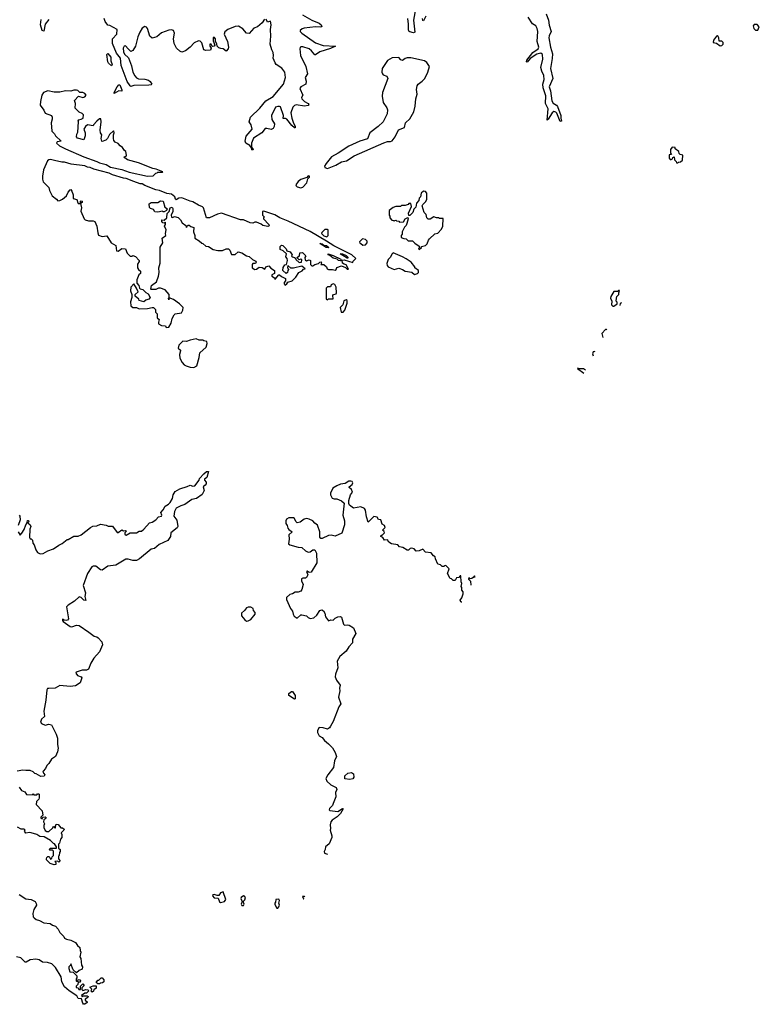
# Model space of a CAD drawing. Extents: x 1980017 to 2252640, y 74400 to 266395.
# Tile 382 of 388: x 2236900 to 2244910, y 196740 to 207402. Entities that reach past the tile are written whole.
import ezdxf

# ---------------------------------------------------------------- set-up
doc = ezdxf.new("R2010")
doc.units = 0

msp = doc.modelspace()

# ---------------------------------------------------------------- linework, layer by layer
at = {"layer": '0CON20XD'}
for points in [[(2241200, 207595), (2241166, 207395), (2241178, 207265), (2241165, 207259), (2241125, 207270), (2241115, 207279), (2241111, 207295), (2241112, 207355), (2241105, 207415)], [(2237217, 207405), (2237176, 207355), (2237161, 207279), (2237145, 207285), (2237125, 207345), (2237134, 207405)], [(2239551, 207409), (2239525, 207366), (2239475, 207323), (2239435, 207310), (2239385, 207252), (2239355, 207257), (2239315, 207304), (2239271, 207331), (2239235, 207328), (2239156, 207294), (2239120, 207270), (2239115, 207245), (2239150, 207165), (2239162, 207105), (2239158, 207085), (2239135, 207061), (2239104, 207085), (2239080, 207090), (2239058, 207098), (2239040, 207115), (2239035, 207142), (2239022, 207165), (2239021, 207195), (2239005, 207211), (2238994, 207206), (2238994, 207174), (2239014, 207125), (2239006, 207115), (2238992, 207112), (2238984, 207114), (2238975, 207137), (2238961, 207135), (2238958, 207115), (2238972, 207095), (2238965, 207071), (2238915, 207069), (2238896, 207076), (2238872, 207152), (2238855, 207169), (2238838, 207172), (2238790, 207150), (2238745, 207104), (2238695, 207064), (2238655, 207051), (2238635, 207060), (2238600, 207095), (2238574, 207144), (2238567, 207195), (2238576, 207255), (2238565, 207283), (2238545, 207293), (2238515, 207290), (2238435, 207260), (2238384, 207216), (2238335, 207202), (2238310, 207225), (2238283, 207305), (2238272, 207322), (2238255, 207329), (2238225, 207311), (2238201, 207265), (2238179, 207215), (2238153, 207115), (2238125, 207069), (2238105, 207059), (2238075, 207085), (2238045, 207117), (2238030, 207115), (2238020, 207095), (2238024, 207054), (2238035, 207030), (2238079, 206989), (2238111, 206901), (2238125, 206835), (2238148, 206795), (2238164, 206774), (2238185, 206763), (2238255, 206758), (2238295, 206748), (2238314, 206734), (2238331, 206705), (2238324, 206696), (2238297, 206693), (2238135, 206690), (2238105, 206680), (2238095, 206686), (2238064, 206734), (2237999, 206905), (2237993, 206985), (2237950, 207040), (2237906, 207145), (2237907, 207193), (2237951, 207245), (2237957, 207295), (2237878, 207338), (2237855, 207343), (2237825, 207384), (2237816, 207415)], [(2239963, 207455), (2240065, 207397), (2240143, 207365), (2240166, 207345), (2240171, 207325), (2240155, 207320), (2240105, 207326), (2239980, 207310), (2239958, 207302), (2239938, 207285), (2239938, 207275), (2239954, 207255), (2240105, 207151), (2240185, 207121), (2240319, 207115), (2240265, 207090), (2240152, 207055), (2240105, 207023), (2240095, 207022), (2240062, 207065), (2240035, 207088), (2239965, 207109), (2239945, 207109), (2239938, 207102), (2239935, 207085), (2239942, 207015), (2239999, 206895), (2240016, 206815), (2239990, 206775), (2240002, 206735), (2239998, 206705), (2239944, 206675), (2239934, 206655), (2239966, 206585), (2239952, 206558), (2239955, 206545), (2239985, 206515), (2240024, 206495), (2240032, 206485), (2240026, 206474), (2239985, 206465), (2239895, 206481), (2239875, 206473), (2239859, 206455), (2239837, 206395), (2239849, 206335), (2239862, 206292), (2239885, 206245), (2239885, 206231), (2239875, 206232), (2239847, 206255), (2239795, 206325), (2239777, 206333), (2239753, 206333), (2239756, 206366), (2239725, 206457), (2239715, 206463), (2239695, 206463), (2239671, 206455), (2239628, 206365), (2239632, 206322), (2239660, 206275), (2239656, 206246), (2239646, 206225), (2239625, 206212), (2239575, 206225), (2239558, 206222), (2239521, 206175), (2239431, 206119), (2239409, 206065), (2239412, 206022), (2239429, 205995), (2239425, 205988), (2239415, 205992), (2239410, 206015), (2239391, 206041), (2239350, 206065), (2239343, 206085), (2239351, 206139), (2239419, 206215), (2239407, 206265), (2239387, 206297), (2239398, 206345), (2239502, 206445), (2239567, 206523), (2239645, 206569), (2239756, 206705), (2239780, 206775), (2239773, 206835), (2239738, 206878), (2239678, 206918), (2239666, 206936), (2239646, 206985), (2239650, 207015), (2239644, 207045), (2239629, 207075), (2239612, 207135), (2239620, 207225), (2239615, 207295), (2239623, 207345), (2239615, 207386), (2239585, 207374), (2239569, 207409)], [(2241299, 207441), (2241275, 207388), (2241265, 207392), (2241264, 207415)], [(2242603, 207466), (2242628, 207395), (2242633, 207343), (2242655, 207275), (2242633, 207227), (2242631, 207205), (2242648, 207105), (2242671, 207031), (2242668, 206982), (2242648, 206875), (2242675, 206765), (2242636, 206675), (2242648, 206632), (2242664, 206524), (2242679, 206499), (2242714, 206475), (2242725, 206460), (2242762, 206365), (2242759, 206335), (2242768, 206302), (2242755, 206299), (2242718, 206388), (2242705, 206401), (2242685, 206408), (2242665, 206395), (2242625, 206323), (2242614, 206314), (2242624, 206435), (2242595, 206494), (2242597, 206577), (2242568, 206665), (2242566, 206705), (2242580, 206755), (2242578, 206798), (2242553, 206845), (2242544, 206885), (2242565, 206975), (2242562, 207025), (2242545, 207040), (2242500, 207030), (2242429, 206981), (2242395, 206943), (2242388, 206945), (2242393, 206965), (2242459, 207045), (2242515, 207085), (2242522, 207105), (2242505, 207165), (2242510, 207275), (2242506, 207306), (2242489, 207335), (2242455, 207358), (2242408, 207428)], [(2244868, 207288), (2244895, 207290), (2244910, 207325), (2244885, 207350), (2244855, 207350), (2244842, 207335), (2244850, 207305), (2244868, 207288)], [(2244485, 207118), (2244505, 207122), (2244518, 207135), (2244518, 207155), (2244505, 207168), (2244475, 207170), (2244472, 207205), (2244465, 207220), (2244455, 207227), (2244445, 207222), (2244415, 207180), (2244412, 207155), (2244447, 207147), (2244485, 207118)], [(2237895, 206902), (2237861, 206931), (2237854, 206944), (2237844, 207025), (2237855, 207037), (2237887, 206995), (2237888, 206955), (2237900, 206915), (2237895, 206902)], [(2240235, 205792), (2240325, 205827), (2240385, 205863), (2240440, 205875), (2240524, 205926), (2240843, 206067), (2240885, 206083), (2240915, 206082), (2240935, 206090), (2240968, 206132), (2241001, 206209), (2241067, 206235), (2241077, 206285), (2241125, 206330), (2241170, 206405), (2241184, 206465), (2241191, 206545), (2241204, 206594), (2241197, 206645), (2241203, 206687), (2241216, 206705), (2241260, 206735), (2241286, 206764), (2241322, 206835), (2241338, 206895), (2241308, 206938), (2241285, 206956), (2241135, 206989), (2241095, 206987), (2241075, 206982), (2241045, 206959), (2241026, 206966), (2241005, 206992), (2240935, 206990), (2240885, 206959), (2240824, 206875), (2240821, 206835), (2240829, 206815), (2240838, 206805), (2240875, 206792), (2240887, 206765), (2240828, 206615), (2240824, 206575), (2240838, 206505), (2240877, 206447), (2240884, 206425), (2240878, 206382), (2240837, 206295), (2240783, 206245), (2240693, 206175), (2240665, 206112), (2240585, 206086), (2240465, 206034), (2240350, 205955), (2240278, 205915), (2240218, 205845), (2240202, 205815), (2240205, 205800), (2240235, 205792)], [(2238285, 205708), (2238345, 205712), (2238375, 205740), (2238388, 205742), (2238395, 205750), (2238445, 205750), (2238450, 205755), (2238378, 205785), (2238342, 205792), (2238185, 205850), (2238067, 205885), (2238038, 205905), (2238030, 205915), (2238052, 205925), (2238057, 205935), (2238048, 205975), (2238034, 205984), (2238015, 206018), (2237988, 206035), (2237965, 206060), (2237935, 206076), (2237921, 206095), (2237916, 206115), (2237916, 206154), (2237923, 206175), (2237920, 206195), (2237915, 206198), (2237871, 206159), (2237850, 206115), (2237834, 206096), (2237795, 206082), (2237788, 206088), (2237781, 206115), (2237788, 206155), (2237776, 206176), (2237771, 206205), (2237783, 206295), (2237778, 206328), (2237765, 206328), (2237737, 206303), (2237700, 206265), (2237697, 206253), (2237635, 206263), (2237613, 206247), (2237596, 206215), (2237610, 206175), (2237610, 206145), (2237595, 206100), (2237525, 206118), (2237514, 206134), (2237518, 206162), (2237530, 206185), (2237538, 206295), (2237532, 206308), (2237542, 206318), (2237567, 206323), (2237588, 206335), (2237592, 206372), (2237577, 206387), (2237545, 206400), (2237502, 206445), (2237503, 206493), (2237492, 206525), (2237538, 206572), (2237585, 206560), (2237606, 206565), (2237619, 206585), (2237605, 206602), (2237585, 206614), (2237550, 206615), (2237530, 206635), (2237515, 206640), (2237485, 206640), (2237455, 206628), (2237395, 206630), (2237335, 206617), (2237275, 206617), (2237205, 206633), (2237158, 206615), (2237141, 206585), (2237124, 206515), (2237122, 206475), (2237162, 206422), (2237175, 206388), (2237246, 206366), (2237253, 206345), (2237253, 206325), (2237240, 206285), (2237247, 206195), (2237278, 206165), (2237288, 206145), (2237350, 206085), (2237305, 206078), (2237300, 206065), (2237332, 206035), (2237395, 206002), (2237595, 205918), (2237736, 205866), (2237765, 205852), (2237835, 205835), (2237885, 205805), (2238005, 205779), (2238085, 205751), (2238285, 205708)], [(2237925, 206604), (2237923, 206615), (2237955, 206674), (2237975, 206695), (2237985, 206695), (2238005, 206643), (2238005, 206627), (2237975, 206630), (2237925, 206604)], [(2244025, 205850), (2244035, 205860), (2244058, 205862), (2244078, 205882), (2244080, 205935), (2244052, 205942), (2244042, 205952), (2244040, 205975), (2244000, 206005), (2243998, 206018), (2243965, 206020), (2243950, 205995), (2243950, 205955), (2243958, 205942), (2243932, 205938), (2243933, 205903), (2243945, 205888), (2243955, 205888), (2243970, 205895), (2243975, 205910), (2243988, 205918), (2243993, 205883), (2244010, 205865), (2244012, 205852), (2244025, 205850)], [(2238485, 204070), (2238515, 204072), (2238542, 204115), (2238550, 204165), (2238572, 204205), (2238585, 204218), (2238653, 204227), (2238668, 204255), (2238672, 204285), (2238631, 204325), (2238565, 204372), (2238520, 204390), (2238515, 204370), (2238510, 204385), (2238520, 204390), (2238518, 204425), (2238476, 204476), (2238425, 204494), (2238405, 204493), (2238375, 204480), (2238325, 204480), (2238322, 204485), (2238328, 204525), (2238381, 204565), (2238404, 204625), (2238411, 204665), (2238407, 204715), (2238423, 204765), (2238422, 204938), (2238449, 204985), (2238443, 205037), (2238482, 205065), (2238478, 205085), (2238486, 205125), (2238470, 205165), (2238480, 205185), (2238480, 205205), (2238475, 205210), (2238465, 205200), (2238452, 205202), (2238440, 205215), (2238440, 205235), (2238465, 205230), (2238492, 205258), (2238496, 205304), (2238518, 205325), (2238530, 205365), (2238552, 205372), (2238558, 205358), (2238560, 205325), (2238542, 205285), (2238544, 205264), (2238555, 205260), (2238575, 205270), (2238615, 205260), (2238643, 205233), (2238661, 205201), (2238698, 205175), (2238705, 205150), (2238710, 205165), (2238725, 205178), (2238735, 205178), (2238753, 205163), (2238785, 205150), (2238782, 205105), (2238798, 205065), (2238798, 205035), (2238845, 205008), (2238872, 204982), (2238885, 204980), (2238915, 204950), (2238946, 204946), (2238995, 204913), (2239045, 204902), (2239095, 204903), (2239135, 204922), (2239162, 204922), (2239177, 204907), (2239195, 204860), (2239235, 204860), (2239265, 204888), (2239305, 204877), (2239356, 204846), (2239386, 204836), (2239420, 204805), (2239458, 204788), (2239462, 204775), (2239455, 204760), (2239425, 204760), (2239418, 204752), (2239418, 204715), (2239445, 204697), (2239465, 204700), (2239495, 204722), (2239527, 204717), (2239555, 204700), (2239564, 204726), (2239600, 204735), (2239621, 204711), (2239660, 204685), (2239660, 204655), (2239632, 204638), (2239630, 204625), (2239660, 204605), (2239662, 204592), (2239668, 204592), (2239705, 204640), (2239715, 204640), (2239735, 204620), (2239778, 204598), (2239780, 204575), (2239763, 204555), (2239763, 204543), (2239775, 204528), (2239795, 204540), (2239805, 204560), (2239852, 204575), (2239892, 204615), (2239924, 204666), (2239958, 204682), (2239975, 204700), (2239990, 204705), (2239955, 204733), (2239865, 204712), (2239835, 204712), (2239805, 204740), (2239800, 204715), (2239808, 204708), (2239810, 204695), (2239803, 204687), (2239800, 204665), (2239785, 204652), (2239750, 204685), (2239753, 204717), (2239773, 204747), (2239788, 204752), (2239802, 204795), (2239798, 204815), (2239783, 204835), (2239788, 204868), (2239755, 204900), (2239720, 204915), (2239720, 204945), (2239735, 204960), (2239750, 204955), (2239785, 204920), (2239795, 204900), (2239828, 204888), (2239850, 204855), (2239842, 204842), (2239853, 204833), (2239878, 204828), (2239888, 204818), (2239890, 204805), (2239925, 204771), (2239953, 204777), (2239955, 204800), (2239945, 204808), (2239925, 204800), (2239900, 204825), (2239930, 204845), (2239934, 204876), (2239962, 204882), (2240000, 204845), (2239988, 204825), (2239992, 204802), (2240005, 204790), (2240035, 204800), (2240050, 204795), (2240051, 204751), (2240065, 204738), (2240075, 204738), (2240095, 204752), (2240135, 204760), (2240150, 204775), (2240165, 204780), (2240170, 204765), (2240162, 204752), (2240195, 204752), (2240223, 204725), (2240230, 204705), (2240245, 204697), (2240288, 204698), (2240315, 204688), (2240328, 204695), (2240333, 204717), (2240385, 204738), (2240428, 204718), (2240445, 204700), (2240460, 204700), (2240436, 204746), (2240413, 204753), (2240397, 204767), (2240392, 204798), (2240415, 204802), (2240508, 204772), (2240512, 204788), (2240540, 204815), (2240498, 204855), (2240303, 204953), (2240223, 205003), (2240045, 205110), (2239809, 205219), (2239716, 205256), (2239665, 205288), (2239545, 205330), (2239530, 205325), (2239530, 205285), (2239550, 205265), (2239542, 205258), (2239540, 205245), (2239598, 205185), (2239602, 205168), (2239587, 205163), (2239533, 205173), (2239515, 205188), (2239465, 205210), (2239445, 205210), (2239425, 205198), (2239395, 205201), (2239325, 205233), (2239290, 205235), (2239085, 205307), (2239043, 205297), (2238955, 205257), (2238925, 205258), (2238890, 205365), (2238881, 205375), (2238835, 205395), (2238775, 205430), (2238745, 205436), (2238655, 205471), (2238622, 205468), (2238595, 205450), (2238588, 205458), (2238582, 205485), (2238545, 205513), (2238495, 205519), (2238415, 205552), (2238375, 205560), (2238255, 205605), (2238225, 205625), (2238205, 205626), (2238135, 205648), (2238055, 205683), (2238025, 205685), (2237905, 205721), (2237869, 205739), (2237703, 205783), (2237665, 205802), (2237635, 205805), (2237605, 205818), (2237456, 205836), (2237385, 205860), (2237355, 205860), (2237278, 205878), (2237232, 205888), (2237214, 205885), (2237201, 205875), (2237159, 205775), (2237146, 205706), (2237146, 205676), (2237154, 205645), (2237217, 205585), (2237222, 205552), (2237252, 205495), (2237299, 205459), (2237315, 205440), (2237336, 205444), (2237365, 205458), (2237407, 205493), (2237426, 205535), (2237445, 205560), (2237455, 205562), (2237466, 205546), (2237478, 205505), (2237480, 205465), (2237520, 205455), (2237528, 205418), (2237535, 205412), (2237560, 205410), (2237558, 205435), (2237565, 205440), (2237576, 205435), (2237575, 205422), (2237560, 205410), (2237571, 205365), (2237563, 205327), (2237597, 205247), (2237610, 205235), (2237645, 205223), (2237695, 205223), (2237715, 205217), (2237736, 205166), (2237746, 205095), (2237755, 205070), (2237795, 205053), (2237845, 205062), (2237892, 204985), (2237940, 204955), (2237950, 204900), (2237965, 204897), (2238005, 204923), (2238045, 204920), (2238063, 204873), (2238095, 204840), (2238115, 204840), (2238125, 204848), (2238155, 204838), (2238194, 204795), (2238195, 204782), (2238177, 204755), (2238177, 204715), (2238185, 204698), (2238208, 204678), (2238210, 204655), (2238192, 204638), (2238170, 204585), (2238168, 204548), (2238192, 204525), (2238198, 204495), (2238205, 204488), (2238235, 204480), (2238265, 204447), (2238293, 204433), (2238312, 204395), (2238300, 204375), (2238267, 204363), (2238245, 204348), (2238195, 204360), (2238190, 204375), (2238152, 204408), (2238152, 204425), (2238182, 204455), (2238166, 204496), (2238135, 204540), (2238102, 204505), (2238100, 204465), (2238113, 204425), (2238113, 204395), (2238100, 204345), (2238102, 204302), (2238125, 204287), (2238165, 204284), (2238195, 204270), (2238285, 204273), (2238335, 204287), (2238350, 204285), (2238370, 204265), (2238370, 204235), (2238390, 204215), (2238390, 204175), (2238410, 204155), (2238402, 204125), (2238405, 204110), (2238435, 204092), (2238478, 204088), (2238485, 204070)], [(2239945, 205580), (2239965, 205590), (2240010, 205635), (2240022, 205678), (2240040, 205695), (2240038, 205708), (2240025, 205710), (2240008, 205692), (2239945, 205670), (2239915, 205650), (2239892, 205615), (2239893, 205603), (2239905, 205592), (2239945, 205580)], [(2241225, 204912), (2241250, 204935), (2241253, 204947), (2241295, 204957), (2241313, 204975), (2241326, 205014), (2241340, 205030), (2241397, 205083), (2241429, 205091), (2241468, 205135), (2241482, 205165), (2241485, 205248), (2241445, 205250), (2241438, 205258), (2241415, 205258), (2241385, 205268), (2241345, 205242), (2241325, 205240), (2241308, 205258), (2241301, 205291), (2241280, 205315), (2241260, 205385), (2241265, 205400), (2241295, 205428), (2241308, 205455), (2241308, 205525), (2241295, 205542), (2241275, 205546), (2241247, 205525), (2241239, 205485), (2241225, 205470), (2241224, 205445), (2241199, 205415), (2241189, 205371), (2241169, 205351), (2241157, 205313), (2241125, 205283), (2241113, 205283), (2241111, 205305), (2241142, 205378), (2241135, 205410), (2241115, 205410), (2241108, 205402), (2241075, 205390), (2241035, 205390), (2241025, 205380), (2240975, 205380), (2240943, 205367), (2240900, 205335), (2240900, 205285), (2240910, 205275), (2240910, 205255), (2240932, 205232), (2240948, 205228), (2240955, 205220), (2240962, 205228), (2240975, 205230), (2240982, 205222), (2241005, 205220), (2241015, 205210), (2241055, 205212), (2241074, 205246), (2241105, 205260), (2241108, 205245), (2241094, 205195), (2241086, 205174), (2241066, 205154), (2241044, 205106), (2241042, 205078), (2241031, 205065), (2241032, 205042), (2241062, 205032), (2241085, 205030), (2241108, 205008), (2241155, 205008), (2241181, 204981), (2241228, 204948), (2241230, 204935), (2241220, 204925), (2241225, 204912)], [(2238395, 205319), (2238365, 205322), (2238348, 205348), (2238318, 205358), (2238307, 205367), (2238302, 205408), (2238325, 205423), (2238395, 205422), (2238425, 205440), (2238455, 205438), (2238472, 205372), (2238500, 205355), (2238492, 205348), (2238490, 205335), (2238465, 205320), (2238455, 205320), (2238445, 205330), (2238395, 205319)], [(2240225, 205052), (2240240, 205065), (2240240, 205125), (2240235, 205130), (2240205, 205130), (2240172, 205098), (2240170, 205085), (2240195, 205060), (2240225, 205052)], [(2240615, 204962), (2240645, 204964), (2240664, 204985), (2240663, 205005), (2240645, 205022), (2240611, 205029), (2240580, 204995), (2240582, 204982), (2240595, 204980), (2240615, 204962)], [(2240245, 204930), (2240218, 204935), (2240152, 204978), (2240175, 204976), (2240195, 204960), (2240222, 204955), (2240248, 204935), (2240245, 204930)], [(2240375, 204790), (2240353, 204793), (2240338, 204808), (2240295, 204818), (2240258, 204848), (2240240, 204855), (2240240, 204865), (2240295, 204850), (2240377, 204807), (2240380, 204795), (2240375, 204790)], [(2240455, 204820), (2240445, 204820), (2240372, 204868), (2240395, 204868), (2240435, 204850), (2240455, 204830), (2240455, 204820)], [(2241175, 204642), (2241210, 204655), (2241220, 204665), (2241220, 204685), (2241180, 204715), (2241180, 204725), (2241138, 204775), (2241085, 204813), (2241045, 204833), (2240945, 204877), (2240935, 204868), (2240912, 204825), (2240892, 204805), (2240875, 204760), (2240879, 204739), (2240892, 204725), (2240955, 204697), (2241005, 204710), (2241045, 204698), (2241075, 204679), (2241147, 204667), (2241175, 204642)], [(2240235, 204370), (2240245, 204380), (2240295, 204380), (2240293, 204417), (2240300, 204425), (2240327, 204433), (2240332, 204445), (2240328, 204505), (2240313, 204533), (2240295, 204542), (2240275, 204530), (2240265, 204510), (2240235, 204510), (2240220, 204495), (2240220, 204375), (2240235, 204370)], [(2243335, 204300), (2243370, 204325), (2243372, 204342), (2243360, 204355), (2243362, 204388), (2243368, 204405), (2243390, 204425), (2243388, 204445), (2243395, 204470), (2243385, 204470), (2243375, 204460), (2243335, 204460), (2243302, 204405), (2243300, 204385), (2243312, 204355), (2243310, 204315), (2243325, 204300), (2243335, 204300)], [(2240405, 204233), (2240423, 204255), (2240446, 204334), (2240445, 204360), (2240435, 204368), (2240411, 204359), (2240400, 204315), (2240370, 204285), (2240382, 204235), (2240405, 204233)], [(2243416, 204337), (2243403, 204327), (2243400, 204308)], [(2243259, 204042), (2243255, 204047), (2243244, 204046), (2243204, 204005), (2243216, 203962)], [(2238785, 203634), (2238818, 203655), (2238844, 203745), (2238850, 203795), (2238918, 203855), (2238930, 203895), (2238927, 203917), (2238893, 203923), (2238885, 203930), (2238843, 203933), (2238813, 203947), (2238745, 203932), (2238705, 203918), (2238668, 203922), (2238622, 203878), (2238616, 203845), (2238640, 203825), (2238642, 203815), (2238631, 203775), (2238636, 203735), (2238661, 203691), (2238683, 203665), (2238702, 203655), (2238745, 203639), (2238785, 203634)], [(2243134, 203807), (2243125, 203810), (2243110, 203805), (2243102, 203785), (2243109, 203762)], [(2243027, 203606), (2243005, 203620), (2242962, 203622), (2242945, 203630), (2242940, 203625), (2243010, 203575)], [(2236883, 201855), (2236905, 201820), (2236925, 201842), (2236947, 201883), (2236965, 201932), (2236982, 201958), (2236985, 201978), (2236995, 201980), (2236998, 201965), (2236990, 201955), (2237015, 201932), (2237020, 201915), (2237010, 201885), (2237008, 201795), (2237015, 201780), (2237025, 201780), (2237040, 201765), (2237043, 201733), (2237057, 201717), (2237075, 201660), (2237094, 201634), (2237113, 201623), (2237125, 201618), (2237155, 201622), (2237205, 201652), (2237268, 201672), (2237325, 201712), (2237361, 201729), (2237415, 201772), (2237425, 201772), (2237485, 201808), (2237535, 201808), (2237565, 201822), (2237666, 201904), (2237694, 201916), (2237735, 201922), (2237775, 201938), (2237835, 201930), (2237858, 201918), (2237907, 201917), (2237955, 201848), (2237965, 201848), (2238005, 201877), (2238025, 201868), (2238045, 201872), (2238056, 201864), (2238040, 201845), (2238040, 201835), (2238044, 201824), (2238055, 201821), (2238095, 201847), (2238165, 201847), (2238195, 201862), (2238220, 201865), (2238246, 201884), (2238305, 201952), (2238335, 201960), (2238375, 201986), (2238403, 202017), (2238436, 202025), (2238439, 202035), (2238428, 202065), (2238455, 202096), (2238474, 202135), (2238510, 202155), (2238528, 202172), (2238555, 202218), (2238563, 202255), (2238585, 202294), (2238635, 202323), (2238713, 202347), (2238745, 202360), (2238775, 202350), (2238796, 202354), (2238843, 202415), (2238848, 202435), (2238894, 202485), (2238925, 202509), (2238945, 202510), (2238928, 202445), (2238900, 202425), (2238900, 202415), (2238920, 202395), (2238919, 202375), (2238910, 202360), (2238888, 202345), (2238899, 202305), (2238875, 202260), (2238815, 202216), (2238765, 202208), (2238689, 202151), (2238645, 202138), (2238595, 202111), (2238576, 202075), (2238568, 202025), (2238602, 201982), (2238614, 201915), (2238605, 201898), (2238536, 201845), (2238532, 201805), (2238505, 201762), (2238410, 201720), (2238359, 201675), (2238325, 201669), (2238198, 201562), (2238164, 201546), (2238124, 201546), (2238075, 201560), (2238051, 201559), (2237940, 201495), (2237855, 201484), (2237795, 201441), (2237775, 201446), (2237725, 201484), (2237696, 201484), (2237682, 201478), (2237635, 201406), (2237588, 201275), (2237612, 201195), (2237606, 201156), (2237616, 201114), (2237595, 201116), (2237565, 201144), (2237545, 201152), (2237495, 201107), (2237425, 201062), (2237408, 201045), (2237427, 200915), (2237419, 200901), (2237405, 200895), (2237381, 200901), (2237365, 200912), (2237362, 200895), (2237370, 200885), (2237445, 200831), (2237465, 200829), (2237515, 200846), (2237545, 200842), (2237649, 200769), (2237705, 200725), (2237735, 200720), (2237750, 200710), (2237788, 200665), (2237796, 200634), (2237764, 200555), (2237703, 200487), (2237669, 200435), (2237645, 200369), (2237625, 200359), (2237575, 200358), (2237512, 200335), (2237509, 200325), (2237525, 200302), (2237566, 200286), (2237574, 200275), (2237555, 200220), (2237505, 200190), (2237445, 200183), (2237335, 200192), (2237285, 200164), (2237215, 200161), (2237202, 200158), (2237193, 200146), (2237184, 200035), (2237162, 199915), (2237168, 199855), (2237135, 199827), (2237124, 199795), (2237135, 199779), (2237175, 199764), (2237215, 199773), (2237245, 199766), (2237294, 199664), (2237311, 199621), (2237309, 199555), (2237318, 199515), (2237311, 199475), (2237288, 199425), (2237246, 199395), (2237215, 199349), (2237193, 199327), (2237178, 199292), (2237153, 199265), (2237152, 199255), (2237172, 199225), (2237165, 199212), (2237128, 199208), (2237080, 199235), (2237065, 199238), (2237045, 199258), (2237015, 199273), (2236965, 199270), (2236935, 199277), (2236874, 199266)], [(2241689, 201095), (2241685, 201093), (2241677, 201097), (2241672, 201115), (2241689, 201141), (2241702, 201185), (2241702, 201205), (2241690, 201225), (2241690, 201255), (2241680, 201265), (2241690, 201295), (2241682, 201315), (2241678, 201378), (2241672, 201378), (2241655, 201360), (2241632, 201358), (2241615, 201330), (2241595, 201330), (2241578, 201348), (2241562, 201352), (2241533, 201405), (2241550, 201455), (2241515, 201490), (2241502, 201488), (2241495, 201480), (2241475, 201480), (2241458, 201498), (2241430, 201505), (2241402, 201565), (2241400, 201585), (2241380, 201595), (2241355, 201630), (2241295, 201637), (2241265, 201668), (2241225, 201650), (2241195, 201647), (2241173, 201673), (2241145, 201681), (2241128, 201675), (2241112, 201658), (2241095, 201658), (2241050, 201685), (2241014, 201694), (2240994, 201714), (2240928, 201725), (2240899, 201745), (2240885, 201768), (2240852, 201765), (2240833, 201793), (2240810, 201805), (2240815, 201820), (2240825, 201820), (2240850, 201845), (2240848, 201858), (2240830, 201875), (2240857, 201903), (2240850, 201925), (2240825, 201940), (2240810, 201985), (2240785, 201990), (2240770, 202015), (2240737, 202023), (2240721, 202009), (2240675, 201960), (2240655, 202020), (2240645, 202090), (2240635, 202107), (2240595, 202128), (2240515, 202112), (2240472, 202145), (2240464, 202164), (2240464, 202196), (2240484, 202256), (2240503, 202285), (2240493, 202313), (2240470, 202335), (2240470, 202345), (2240500, 202370), (2240508, 202385), (2240500, 202400), (2240485, 202406), (2240465, 202403), (2240425, 202378), (2240375, 202372), (2240334, 202356), (2240291, 202329), (2240267, 202275), (2240267, 202255), (2240285, 202222), (2240305, 202213), (2240335, 202213), (2240385, 202193), (2240413, 202165), (2240401, 202035), (2240416, 201975), (2240418, 201932), (2240389, 201841), (2240315, 201809), (2240275, 201819), (2240245, 201818), (2240175, 201784), (2240160, 201785), (2240149, 201799), (2240151, 201855), (2240125, 201929), (2240095, 201950), (2240074, 201974), (2240035, 201993), (2240005, 202000), (2239982, 201992), (2239938, 201962), (2239905, 201953), (2239889, 201969), (2239875, 202002), (2239865, 202008), (2239815, 202008), (2239790, 201995), (2239782, 201975), (2239782, 201945), (2239798, 201925), (2239803, 201895), (2239815, 201880), (2239852, 201855), (2239816, 201825), (2239819, 201775), (2239813, 201725), (2239825, 201714), (2239915, 201689), (2239955, 201687), (2239995, 201651), (2240025, 201637), (2240045, 201641), (2240075, 201663), (2240095, 201660), (2240116, 201626), (2240118, 201522), (2240055, 201421), (2240036, 201416), (2240015, 201432), (2240005, 201428), (2240019, 201389), (2240005, 201363), (2239995, 201354), (2239965, 201354), (2239953, 201347), (2239951, 201325), (2239970, 201285), (2239957, 201233), (2239946, 201215), (2239915, 201202), (2239885, 201203), (2239855, 201183), (2239825, 201178), (2239788, 201145), (2239788, 201125), (2239833, 201025), (2239856, 200996), (2239860, 200965), (2239874, 200944), (2239905, 200922), (2239945, 200958), (2239955, 200958), (2240005, 200948), (2240025, 200928), (2240045, 200918), (2240086, 200924), (2240117, 200953), (2240150, 201005), (2240172, 201012), (2240190, 201000), (2240203, 200975), (2240212, 200935), (2240245, 200892), (2240268, 200902), (2240295, 200900), (2240315, 200920), (2240345, 200936), (2240375, 200938), (2240385, 200932), (2240408, 200855), (2240417, 200847), (2240445, 200850), (2240470, 200845), (2240515, 200816), (2240542, 200755), (2240504, 200695), (2240506, 200655), (2240465, 200612), (2240434, 200565), (2240367, 200505), (2240337, 200455), (2240344, 200385), (2240320, 200315), (2240316, 200285), (2240330, 200250), (2240372, 200195), (2240363, 200165), (2240366, 200136), (2240352, 200065), (2240379, 199995), (2240358, 199962), (2240296, 199804), (2240267, 199753), (2240255, 199735), (2240235, 199720), (2240185, 199735), (2240142, 199738), (2240126, 199705), (2240127, 199685), (2240145, 199648), (2240175, 199628), (2240200, 199595), (2240245, 199559), (2240286, 199516), (2240316, 199466), (2240330, 199425), (2240310, 199375), (2240297, 199305), (2240236, 199224), (2240216, 199185), (2240226, 199155), (2240271, 199115), (2240326, 199086), (2240336, 199065), (2240322, 199035), (2240323, 198987), (2240296, 198914), (2240286, 198894), (2240255, 198860), (2240250, 198845), (2240258, 198838), (2240345, 198827), (2240395, 198860), (2240402, 198855), (2240375, 198807), (2240339, 198771), (2240285, 198734), (2240270, 198715), (2240262, 198685), (2240267, 198645), (2240262, 198625), (2240281, 198565), (2240279, 198545), (2240251, 198479), (2240213, 198445), (2240208, 198415), (2240198, 198395), (2240202, 198375), (2240234, 198364)], [(2236895, 202038), (2236902, 202025), (2236906, 201986), (2236883, 201925)], [(2241830, 201360), (2241830, 201375), (2241825, 201380), (2241810, 201360), (2241795, 201352), (2241778, 201348), (2241765, 201360), (2241760, 201345), (2241782, 201322), (2241787, 201279)], [(2239355, 200890), (2239375, 200892), (2239405, 200908), (2239452, 200965), (2239452, 200982), (2239433, 201003), (2239430, 201025), (2239402, 201042), (2239375, 201042), (2239355, 201032), (2239336, 201004), (2239303, 200975), (2239303, 200945), (2239338, 200905), (2239355, 200890)], [(2239875, 200044), (2239815, 200085), (2239815, 200105), (2239845, 200129), (2239855, 200129), (2239885, 200084), (2239885, 200046), (2239875, 200044)], [(2240475, 199173), (2240422, 199182), (2240423, 199215), (2240455, 199243), (2240495, 199250), (2240514, 199234), (2240519, 199201), (2240507, 199183), (2240475, 199173)], [(2236895, 199090), (2236920, 199055), (2236955, 199040), (2236975, 199012), (2237035, 199010), (2237045, 199020), (2237055, 199010), (2237085, 199010), (2237092, 199018), (2237105, 199020), (2237110, 199015), (2237112, 198975), (2237108, 198962), (2237083, 198937), (2237079, 198905), (2237143, 198835), (2237152, 198788), (2237130, 198765), (2237130, 198755), (2237145, 198750), (2237152, 198768), (2237175, 198770), (2237188, 198758), (2237185, 198752)], [(2237185, 198752), (2237162, 198738), (2237158, 198715), (2237167, 198695), (2237160, 198675), (2237163, 198655), (2237175, 198622), (2237195, 198612), (2237215, 198612), (2237258, 198652), (2237265, 198670), (2237280, 198650), (2237288, 198652), (2237290, 198685), (2237295, 198690), (2237317, 198687), (2237345, 198650), (2237365, 198650), (2237380, 198635), (2237378, 198625), (2237350, 198595), (2237358, 198578), (2237358, 198545), (2237342, 198528), (2237330, 198485), (2237320, 198475), (2237320, 198430), (2237340, 198415), (2237340, 198395), (2237330, 198385), (2237328, 198352), (2237320, 198345), (2237320, 198315), (2237340, 198295), (2237325, 198280), (2237315, 198290), (2237282, 198288), (2237290, 198275), (2237290, 198255), (2237275, 198250), (2237230, 198265), (2237190, 198305), (2237190, 198315), (2237195, 198330), (2237205, 198340), (2237215, 198340), (2237228, 198328), (2237235, 198310), (2237248, 198322), (2237252, 198338), (2237268, 198352), (2237268, 198398), (2237255, 198410), (2237225, 198410), (2237220, 198415), (2237235, 198430), (2237298, 198432), (2237300, 198445), (2237278, 198478), (2237265, 198480), (2237233, 198513), (2237165, 198554), (2237118, 198558), (2237087, 198577), (2237025, 198598), (2237005, 198600), (2236965, 198592), (2236952, 198615), (2236958, 198625), (2236950, 198635), (2236915, 198638), (2236875, 198658)], [(2236895, 197930), (2236965, 197881), (2237025, 197876), (2237066, 197855), (2237080, 197830), (2237081, 197815), (2237052, 197768), (2237042, 197725), (2237047, 197687), (2237056, 197676), (2237079, 197659), (2237115, 197648), (2237161, 197621), (2237230, 197615), (2237255, 197597), (2237288, 197585), (2237318, 197555), (2237336, 197516), (2237377, 197475), (2237387, 197457), (2237406, 197446), (2237455, 197436), (2237505, 197408), (2237526, 197376), (2237550, 197355), (2237554, 197324), (2237562, 197305), (2237553, 197255), (2237562, 197235), (2237570, 197165), (2237580, 197145), (2237578, 197122), (2237543, 197107), (2237515, 197080), (2237480, 197115), (2237455, 197180), (2237450, 197165), (2237433, 197147), (2237433, 197127), (2237442, 197092), (2237478, 197088), (2237518, 197048), (2237520, 197025), (2237510, 197015), (2237510, 196995), (2237515, 196990), (2237528, 196992), (2237535, 197010), (2237550, 197005), (2237558, 196995), (2237555, 196980), (2237532, 196978), (2237530, 196955), (2237510, 196935), (2237512, 196922), (2237535, 196920), (2237542, 196902), (2237558, 196902), (2237560, 196935), (2237585, 196960), (2237598, 196945), (2237572, 196918), (2237572, 196902), (2237585, 196890), (2237615, 196902), (2237637, 196897), (2237650, 196885), (2237625, 196860), (2237605, 196860), (2237570, 196835), (2237575, 196820), (2237585, 196830), (2237605, 196832), (2237632, 196832), (2237640, 196825), (2237638, 196815), (2237610, 196795), (2237610, 196785), (2237632, 196765), (2237632, 196758), (2237605, 196740), (2237592, 196742), (2237583, 196753), (2237568, 196798), (2237535, 196802), (2237520, 196830), (2237437, 196885), (2237385, 196931), (2237355, 196982), (2237349, 197039), (2237289, 197139), (2237249, 197179), (2237202, 197192), (2237148, 197195), (2237110, 197220), (2237075, 197229), (2237015, 197223), (2236972, 197195), (2236958, 197195), (2236913, 197243), (2236865, 197254)], [(2239075, 197844), (2239118, 197855), (2239133, 197875), (2239105, 197959), (2239075, 197947), (2239055, 197918), (2239037, 197917), (2239005, 197929), (2238992, 197925), (2238987, 197915), (2239005, 197894), (2239049, 197889), (2239065, 197850), (2239075, 197844)], [(2239325, 197810), (2239330, 197825), (2239320, 197855), (2239338, 197872), (2239347, 197895), (2239335, 197912), (2239325, 197913), (2239297, 197895), (2239294, 197885), (2239310, 197855), (2239298, 197825), (2239305, 197810), (2239325, 197810)], [(2239989, 197903), (2239986, 197906), (2239962, 197908), (2239975, 197883), (2239977, 197882)], [(2239685, 197780), (2239695, 197782), (2239707, 197795), (2239712, 197815), (2239708, 197835), (2239712, 197865), (2239705, 197877), (2239674, 197876), (2239672, 197845), (2239662, 197835), (2239662, 197825), (2239680, 197785), (2239685, 197780)], [(2237685, 196870), (2237670, 196885), (2237678, 196892), (2237680, 196905), (2237660, 196925), (2237695, 196940), (2237730, 196940), (2237730, 196915), (2237702, 196898), (2237698, 196882), (2237685, 196870)], [(2237745, 196960), (2237730, 196975), (2237745, 197000), (2237758, 197002), (2237783, 197027), (2237795, 197027), (2237812, 197005), (2237810, 196985), (2237797, 196973), (2237775, 196970), (2237765, 196962), (2237745, 196960)]]:
    msp.add_lwpolyline(points, dxfattribs=at)

doc.saveas('drawing.dxf')
